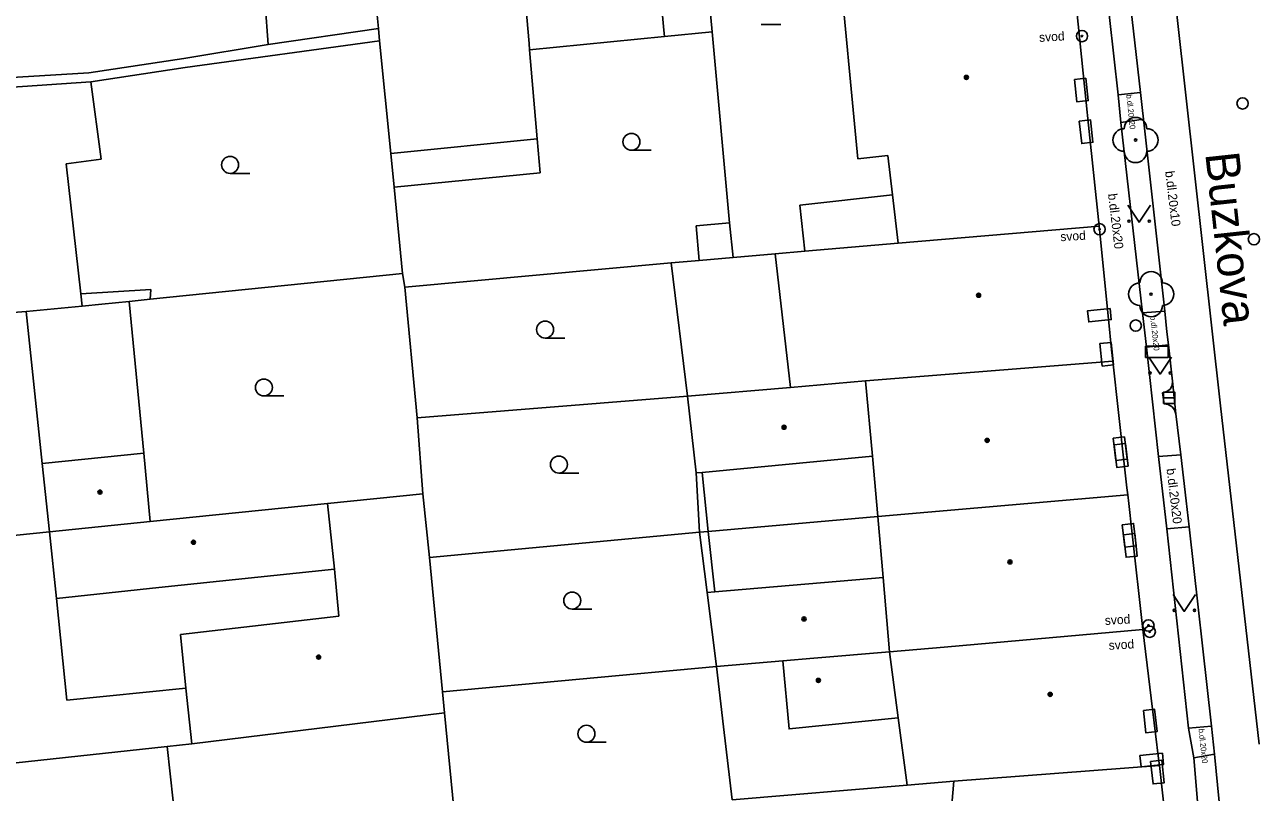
# Model space of a CAD drawing. Extents: x -596229 to -595156, y -1161237 to -1159376.
# Drawn here: x -595832.9 to -595778.4, y -1161202.6 to -1161168.6 of the extents above; entities that cross this region are included whole.
import ezdxf

# ---------------------------------------------------------------- set-up
doc = ezdxf.new("R2010")
doc.units = 0
for name, color, linetype in [('DOP - kresba z DSPS bez souradnic', 7, 'Continuous'), ('DOP - rozhrani ploch obecne', 7, 'Continuous'), ('Level 22', 7, 'Continuous'), ('Level 24', 7, 'Continuous'), ('Level 25', 7, 'Continuous'), ('Level 27', 7, 'Continuous'), ('Level 28', 7, 'Continuous'), ('Level 31', 7, 'Continuous'), ('Level 36', 7, 'Continuous'), ('Level 39', 7, 'Continuous'), ('Nazvy ulic', 7, 'Continuous'), ('TM - budovy zdene_ betonove - VP', 7, 'Continuous'), ('TM - chodniky - VP', 7, 'Continuous'), ('TM - komunikace - VP', 7, 'Continuous'), ('TM - letecke snimky - pomocna linie', 7, 'Continuous'), ('TM - popis povrchu', 7, 'Continuous'), ('TM - poznamka', 7, 'Continuous'), ('TM - rozhrani mezi zpev. plochami mezi sebou - VP', 7, 'Continuous'), ('TM - rozhrani ploch obecne - VP', 7, 'Continuous'), ('TM - vstup do budovy - zdene_ betonove', 7, 'Continuous')]:
    doc.layers.add(name, color=color, linetype=linetype)

msp = doc.modelspace()

# ---------------------------------------------------------------- linework, layer by layer
at = {"layer": 'DOP - kresba z DSPS bez souradnic'}
for points in [[(-595804.62, -1161168.84), (-595805.74, -1161156.61)], [(-595822.53, -1161164.06), (-595822.13, -1161169.47)], [(-595822.13, -1161169.47), (-595817.25, -1161168.77)], [(-595804.59, -1161169.12), (-595804.62, -1161168.84)], [(-595822.13, -1161169.47), (-595825.86, -1161170.1)], [(-595825.86, -1161170.1), (-595830.07, -1161170.73)], [(-595830.07, -1161170.73), (-595833.71, -1161170.95)], [(-595798.59, -1161176.59), (-595794.49, -1161176.12)], [(-595798.37, -1161178.62), (-595798.59, -1161176.59)], [(-595801.7, -1161177.36), (-595803.19, -1161177.5)], [(-595803.19, -1161177.5), (-595803.05, -1161179.03)], [(-595827.33, -1161180.31), (-595830.43, -1161180.5)], [(-595827.36, -1161180.74), (-595827.33, -1161180.31)], [(-595802.92, -1161188.41), (-595802.65, -1161191.02)], [(-595802.65, -1161191.02), (-595802.36, -1161193.69)]]:
    msp.add_lwpolyline(points, dxfattribs=at)
at = {"layer": 'DOP - rozhrani ploch obecne'}
for points in [[(-595802.48, -1161168.91), (-595802.75, -1161165.9)], [(-595802.48, -1161168.91), (-595804.59, -1161169.12)], [(-595801.7, -1161177.36), (-595802.48, -1161168.91)], [(-595817.2, -1161169.31), (-595825.81, -1161170.49)], [(-595804.59, -1161169.12), (-595810.56, -1161169.71)], [(-595825.81, -1161170.49), (-595829.99, -1161171.12)], [(-595810.22, -1161173.65), (-595810.09, -1161175.15)], [(-595816.55, -1161175.79), (-595816.7, -1161174.29)], [(-595810.09, -1161175.15), (-595816.55, -1161175.79)], [(-595816.55, -1161175.79), (-595816.18, -1161179.6)], [(-595801.55, -1161178.9), (-595801.7, -1161177.36)], [(-595799.68, -1161178.74), (-595801.55, -1161178.9)], [(-595804.29, -1161179.14), (-595816.08, -1161180.21)], [(-595804.29, -1161179.14), (-595803.05, -1161179.03)], [(-595803.57, -1161185.04), (-595804.29, -1161179.14)], [(-595803.05, -1161179.03), (-595801.55, -1161178.9)], [(-595827.36, -1161180.74), (-595816.18, -1161179.6)], [(-595816.18, -1161179.6), (-595816.08, -1161180.21)], [(-595816.08, -1161180.21), (-595815.54, -1161185.99)], [(-595829.49, -1161180.96), (-595828.29, -1161180.84)], [(-595828.29, -1161180.84), (-595827.36, -1161180.74)], [(-595830.37, -1161181.05), (-595829.49, -1161180.96)], [(-595803.57, -1161185.04), (-595815.54, -1161185.99)], [(-595815.54, -1161185.99), (-595815.28, -1161189.35)], [(-595803.03, -1161191.05), (-595803.19, -1161188.43)], [(-595795.14, -1161190.36), (-595802.65, -1161191.02)], [(-595803.03, -1161191.05), (-595814.99, -1161192.17)], [(-595802.65, -1161191.02), (-595803.03, -1161191.05)], [(-595802.7, -1161193.72), (-595803.03, -1161191.05)], [(-595802.29, -1161197), (-595814.42, -1161198.12)], [(-595801.97, -1161199.66), (-595802.29, -1161197)], [(-595801.59, -1161202.89), (-595801.97, -1161199.66)]]:
    msp.add_lwpolyline(points, dxfattribs=at)
at = {"layer": 'Level 22'}
for centre in [(-595783.73, -1161173.7), (-595783.04, -1161180.52)]:
    msp.add_circle(centre, 0.05, dxfattribs=at)
for centre, start, end in [((-595783.73, -1161173.2), 0, 180), ((-595784.23, -1161173.7), 90, 270), ((-595783.23, -1161173.7), 270, 90), ((-595783.73, -1161174.2), 180, 0), ((-595783.04, -1161180.02), 0, 180), ((-595783.54, -1161180.52), 90, 270), ((-595782.54, -1161180.52), 270, 90), ((-595783.04, -1161181.02), 180, 0)]:
    msp.add_arc(centre, 0.5, start, end, dxfattribs=at)
at = {"layer": 'Level 24'}
for points in [[(-595786.435, -1161171.021), (-595786.322, -1161172.015), (-595785.825, -1161171.959), (-595785.938, -1161170.965)], [(-595786.225, -1161172.861), (-595786.112, -1161173.855), (-595785.615, -1161173.799), (-595785.728, -1161172.805)], [(-595784.86, -1161181.148), (-595785.854, -1161181.255), (-595785.8, -1161181.752), (-595784.806, -1161181.645)], [(-595785.313, -1161182.71), (-595785.204, -1161183.704), (-595784.707, -1161183.65), (-595784.816, -1161182.656)], [(-595783.287, -1161183.328), (-595782.287, -1161183.328), (-595782.287, -1161182.828), (-595783.287, -1161182.828)], [(-595784.717, -1161186.893), (-595784.599, -1161187.886), (-595784.103, -1161187.827), (-595784.221, -1161186.834)], [(-595784.677, -1161187.193), (-595784.559, -1161188.186), (-595784.063, -1161188.127), (-595784.181, -1161187.134)], [(-595784.315, -1161190.722), (-595784.202, -1161191.715), (-595783.705, -1161191.658), (-595783.818, -1161190.665)], [(-595784.265, -1161191.172), (-595784.152, -1161192.165), (-595783.655, -1161192.108), (-595783.768, -1161191.115)], [(-595783.384, -1161198.941), (-595783.273, -1161199.935), (-595782.776, -1161199.879), (-595782.887, -1161198.885)], [(-595782.54, -1161200.828), (-595783.534, -1161200.935), (-595783.48, -1161201.432), (-595782.486, -1161201.325)], [(-595783.062, -1161201.2), (-595782.955, -1161202.194), (-595782.458, -1161202.14), (-595782.565, -1161201.146)]]:
    msp.add_lwpolyline(points, close=True, dxfattribs=at)
at = {"layer": 'Level 25'}
for centre, radius in [((-595786.1, -1161169.1), 0.25), ((-595786.1, -1161169.1), 0.0303), ((-595785.32, -1161177.65), 0.25), ((-595785.32, -1161177.65), 0.0303), ((-595783.16, -1161195.18), 0.25), ((-595783.1, -1161195.46), 0.25), ((-595783.16, -1161195.18), 0.0303), ((-595783.1, -1161195.46), 0.0303)]:
    msp.add_circle(centre, radius, dxfattribs=at)
at = {"layer": 'Level 27'}
msp.add_line((-595782.49, -1161185.11), (-595781.99, -1161185.11), dxfattribs=at)
msp.add_lwpolyline([(-595782.49, -1161185.36), (-595781.99, -1161185.36), (-595781.99, -1161184.86), (-595782.49, -1161184.86)], close=True, dxfattribs=at)
at = {"layer": 'Level 28'}
for centre in [(-595778.99, -1161172.08), (-595778.49, -1161178.09)]:
    msp.add_circle(centre, 0.25, dxfattribs=at)
at = {"layer": 'Level 31'}
msp.add_circle((-595783.72, -1161181.91), 0.25, dxfattribs=at)
at = {"layer": 'Level 36'}
for p, q in [((-595800.31, -1161168.595), (-595799.435, -1161168.595)), ((-595806.05, -1161174.155), (-595805.175, -1161174.155)), ((-595823.82, -1161175.175), (-595822.945, -1161175.175)), ((-595809.87, -1161182.465), (-595808.995, -1161182.465)), ((-595822.32, -1161185.025), (-595821.445, -1161185.025)), ((-595809.26, -1161188.435), (-595808.385, -1161188.435)), ((-595808.67, -1161194.455), (-595807.795, -1161194.455)), ((-595808.04, -1161200.345), (-595807.165, -1161200.345))]:
    msp.add_line(p, q, dxfattribs=at)
for points in [[(-595784.07, -1161176.59), (-595783.57, -1161177.34), (-595783.07, -1161176.59)], [(-595783.14, -1161183.31), (-595782.64, -1161184.06), (-595782.14, -1161183.31)], [(-595782.07, -1161193.81), (-595781.57, -1161194.56), (-595781.07, -1161193.81)]]:
    msp.add_lwpolyline(points, dxfattribs=at)
for centre, radius in [((-595806.05, -1161173.78), 0.375), ((-595823.82, -1161174.8), 0.375), ((-595784.02, -1161177.29), 0.05), ((-595783.121, -1161177.29), 0.05), ((-595809.87, -1161182.09), 0.375), ((-595783.09, -1161184.01), 0.05), ((-595782.191, -1161184.01), 0.05), ((-595822.32, -1161184.65), 0.375), ((-595809.26, -1161188.06), 0.375), ((-595808.67, -1161194.08), 0.375), ((-595782.02, -1161194.51), 0.05), ((-595781.121, -1161194.51), 0.05), ((-595808.04, -1161199.97), 0.375)]:
    msp.add_circle(centre, radius, dxfattribs=at)
at = {"layer": 'Level 39'}
for centre, radius in [((-595791.22, -1161170.93), 0.09), ((-595791.22, -1161170.93), 0.0398), ((-595790.68, -1161180.57), 0.09), ((-595790.68, -1161180.57), 0.0398), ((-595799.29, -1161186.41), 0.09), ((-595799.29, -1161186.41), 0.0398), ((-595790.3, -1161186.99), 0.09), ((-595790.3, -1161186.99), 0.0398), ((-595829.58, -1161189.28), 0.09), ((-595829.58, -1161189.28), 0.0398), ((-595825.44, -1161191.5), 0.09), ((-595825.44, -1161191.5), 0.0398), ((-595789.29, -1161192.37), 0.09), ((-595789.29, -1161192.37), 0.0398), ((-595798.41, -1161194.89), 0.09), ((-595798.41, -1161194.89), 0.0398), ((-595819.9, -1161196.58), 0.09), ((-595819.9, -1161196.58), 0.0398), ((-595797.77, -1161197.61), 0.09), ((-595797.77, -1161197.61), 0.0398), ((-595787.51, -1161198.23), 0.09), ((-595787.51, -1161198.23), 0.0398)]:
    msp.add_circle(centre, radius, dxfattribs=at)
at = {"layer": 'TM - budovy zdene_ betonove - VP'}
for points in [[(-595817.25, -1161168.77), (-595817.77, -1161163.59)], [(-595786.69, -1161164.52), (-595785.91, -1161172.04)], [(-595796.03, -1161174.54), (-595796.89, -1161165.38)], [(-595810.73, -1161167.76), (-595810.58, -1161169.43)], [(-595817.2, -1161169.31), (-595817.25, -1161168.77)], [(-595816.7, -1161174.29), (-595817.2, -1161169.31)], [(-595810.56, -1161169.71), (-595810.58, -1161169.43)], [(-595810.56, -1161169.71), (-595810.22, -1161173.65)], [(-595833.66, -1161171.37), (-595829.99, -1161171.12)], [(-595829.99, -1161171.12), (-595829.52, -1161174.55)], [(-595785.81, -1161173.04), (-595785.34, -1161177.51)], [(-595816.7, -1161174.29), (-595810.22, -1161173.65)], [(-595829.52, -1161174.55), (-595831.07, -1161174.76)], [(-595831.07, -1161174.76), (-595830.43, -1161180.5)], [(-595794.69, -1161174.39), (-595796.03, -1161174.54)], [(-595794.49, -1161176.12), (-595794.69, -1161174.39)], [(-595794.24, -1161178.26), (-595794.49, -1161176.12)], [(-595785.34, -1161177.51), (-595794.24, -1161178.26)], [(-595785.34, -1161177.51), (-595784.93, -1161181.62)], [(-595799.68, -1161178.74), (-595798.37, -1161178.62)], [(-595799.68, -1161178.74), (-595799.01, -1161184.65)], [(-595798.37, -1161178.62), (-595794.24, -1161178.26)], [(-595830.43, -1161180.5), (-595830.37, -1161181.05)], [(-595832.85, -1161181.29), (-595842.93, -1161182.07)], [(-595830.37, -1161181.05), (-595832.85, -1161181.29)], [(-595832.85, -1161181.29), (-595832.14, -1161188.01)], [(-595784.79, -1161182.98), (-595784.74, -1161183.48)], [(-595784.74, -1161183.48), (-595795.68, -1161184.36)], [(-595784.74, -1161183.48), (-595784.23, -1161188.03)], [(-595799.01, -1161184.65), (-595803.57, -1161185.04)], [(-595795.68, -1161184.36), (-595799.01, -1161184.65)], [(-595795.38, -1161187.69), (-595795.68, -1161184.36)], [(-595803.19, -1161188.43), (-595803.57, -1161185.04)], [(-595832.14, -1161188.01), (-595827.64, -1161187.56)], [(-595827.64, -1161187.56), (-595827.35, -1161190.58)], [(-595795.38, -1161187.69), (-595802.92, -1161188.41)], [(-595795.14, -1161190.36), (-595795.38, -1161187.69)], [(-595831.82, -1161191.03), (-595832.14, -1161188.01)], [(-595802.92, -1161188.41), (-595803.19, -1161188.43)], [(-595784.11, -1161189.09), (-595784.07, -1161189.4)], [(-595819.5, -1161189.78), (-595815.28, -1161189.35)], [(-595815.28, -1161189.35), (-595814.99, -1161192.17)], [(-595784.07, -1161189.4), (-595795.14, -1161190.36)], [(-595784.07, -1161189.4), (-595784.03, -1161189.79)], [(-595827.35, -1161190.58), (-595819.5, -1161189.78)], [(-595819.5, -1161189.78), (-595819.2, -1161192.69)], [(-595831.82, -1161191.03), (-595827.35, -1161190.58)], [(-595794.91, -1161193.06), (-595795.14, -1161190.36)], [(-595831.82, -1161191.03), (-595841.8, -1161192.05)], [(-595831.82, -1161191.03), (-595831.51, -1161193.98)], [(-595783.9, -1161191), (-595783.41, -1161195.36)], [(-595814.99, -1161192.17), (-595814.42, -1161198.12)], [(-595819.2, -1161192.69), (-595826.97, -1161193.5)], [(-595819.01, -1161194.77), (-595819.2, -1161192.69)], [(-595794.91, -1161193.06), (-595802.36, -1161193.69)], [(-595794.91, -1161193.06), (-595794.62, -1161196.35)], [(-595831.51, -1161193.98), (-595826.97, -1161193.5)], [(-595831.51, -1161193.98), (-595831.05, -1161198.49)], [(-595802.36, -1161193.69), (-595802.7, -1161193.72)], [(-595802.7, -1161193.72), (-595802.29, -1161197)], [(-595826.02, -1161195.58), (-595819.01, -1161194.77)], [(-595825.77, -1161197.95), (-595826.02, -1161195.58)], [(-595783.41, -1161195.36), (-595792.2, -1161196.14)], [(-595783.41, -1161195.36), (-595782.84, -1161199.98)], [(-595794.62, -1161196.35), (-595792.2, -1161196.14)], [(-595799.35, -1161196.75), (-595797.98, -1161196.63)], [(-595794.62, -1161196.35), (-595797.98, -1161196.63)], [(-595802.29, -1161197), (-595799.35, -1161196.75)], [(-595831.05, -1161198.49), (-595825.77, -1161197.95)], [(-595825.77, -1161197.95), (-595825.51, -1161200.42)], [(-595814.42, -1161198.12), (-595814.33, -1161199.05)], [(-595825.51, -1161200.42), (-595814.33, -1161199.05)], [(-595814.33, -1161199.05), (-595813.86, -1161203.88)], [(-595840.67, -1161202.05), (-595826.61, -1161200.53)], [(-595825.51, -1161200.42), (-595826.61, -1161200.53)], [(-595826.61, -1161200.53), (-595826.21, -1161204.17)], [(-595782.71, -1161201.06), (-595782.67, -1161201.38)], [(-595791.77, -1161202.07), (-595782.67, -1161201.38)], [(-595782.67, -1161201.38), (-595782.15, -1161206.07)], [(-595791.77, -1161202.07), (-595793.84, -1161202.24)], [(-595791.98, -1161204.47), (-595791.77, -1161202.07)], [(-595793.84, -1161202.24), (-595801.59, -1161202.89)]]:
    msp.add_lwpolyline(points, dxfattribs=at)
at = {"layer": 'TM - chodniky - VP'}
for points in [[(-595786.03, -1161158), (-595784.5, -1161171.7)], [(-595784.5, -1161171.7), (-595783.51, -1161171.6)], [(-595783.38, -1161172.78), (-595784.38, -1161172.92)], [(-595784.38, -1161172.92), (-595783.42, -1161181.35)], [(-595783.42, -1161181.35), (-595782.44, -1161181.27)], [(-595782.27, -1161182.76), (-595783.25, -1161182.87)], [(-595782.72, -1161187.71), (-595783.25, -1161182.87)], [(-595782.72, -1161187.71), (-595781.73, -1161187.63)], [(-595781.36, -1161190.82), (-595782.34, -1161190.9)], [(-595781.38, -1161199.72), (-595782.34, -1161190.9)], [(-595781.38, -1161199.72), (-595780.37, -1161199.63)], [(-595781.15, -1161201.04), (-595780.24, -1161200.88)], [(-595780.74, -1161205.98), (-595781.15, -1161201.04)]]:
    msp.add_lwpolyline(points, dxfattribs=at)
at = {"layer": 'TM - komunikace - VP'}
for points in [[(-595783.51, -1161171.6), (-595785.07, -1161157.88)], [(-595783.44, -1161172.26), (-595783.51, -1161171.6)], [(-595783.38, -1161172.78), (-595783.44, -1161172.26)], [(-595782.44, -1161181.27), (-595783.38, -1161172.78)], [(-595782.34, -1161182.19), (-595782.44, -1161181.27)], [(-595782.27, -1161182.76), (-595782.34, -1161182.19)], [(-595782.09, -1161184.37), (-595782.27, -1161182.76)], [(-595782.09, -1161184.37), (-595781.94, -1161185.82)], [(-595781.73, -1161187.63), (-595781.94, -1161185.82)], [(-595781.49, -1161189.66), (-595781.73, -1161187.63)], [(-595781.36, -1161190.82), (-595781.49, -1161189.66)], [(-595780.37, -1161199.63), (-595781.36, -1161190.82)], [(-595780.24, -1161200.88), (-595780.37, -1161199.63)], [(-595780.24, -1161200.88), (-595779.75, -1161205.84)]]:
    msp.add_lwpolyline(points, dxfattribs=at)
at = {"layer": 'TM - letecke snimky - pomocna linie'}
for points in [[(-595827.64, -1161187.56), (-595828.29, -1161180.84)], [(-595794.24, -1161199.27), (-595794.62, -1161196.35)], [(-595799.35, -1161196.75), (-595799.07, -1161199.76), (-595794.24, -1161199.27)], [(-595794.24, -1161199.27), (-595793.84, -1161202.24)]]:
    msp.add_lwpolyline(points, dxfattribs=at)
at = {"layer": 'TM - rozhrani mezi zpev. plochami mezi sebou - VP'}
for points in [[(-595784.5, -1161171.7), (-595784.38, -1161172.92)], [(-595783.42, -1161181.35), (-595783.25, -1161182.87)], [(-595782.34, -1161190.9), (-595782.72, -1161187.71)], [(-595781.15, -1161201.04), (-595781.38, -1161199.72)]]:
    msp.add_lwpolyline(points, dxfattribs=at)
at = {"layer": 'TM - rozhrani ploch obecne - VP'}
for points in [[(-595783.04, -1161157.96), (-595779.97, -1161185.46)], [(-595782.2, -1161184.72), (-595782.35, -1161184.83), (-595782.53, -1161184.88)], [(-595782.09, -1161184.37), (-595782.11, -1161184.56), (-595782.2, -1161184.72)], [(-595782.46, -1161185.38), (-595782.53, -1161184.88)], [(-595782.46, -1161185.38), (-595782.28, -1161185.41), (-595782.11, -1161185.5)], [(-595782.11, -1161185.5), (-595782, -1161185.64), (-595781.94, -1161185.82)], [(-595779.97, -1161185.46), (-595778.26, -1161200.43)]]:
    msp.add_lwpolyline(points, dxfattribs=at)
at = {"layer": 'TM - vstup do budovy - zdene_ betonove'}
for points in [[(-595785.81, -1161173.04), (-595785.91, -1161172.04)], [(-595784.79, -1161182.98), (-595784.93, -1161181.62)], [(-595784.11, -1161189.09), (-595784.23, -1161188.03)], [(-595783.9, -1161191), (-595784.03, -1161189.79)], [(-595782.71, -1161201.06), (-595782.84, -1161199.98)]]:
    msp.add_lwpolyline(points, dxfattribs=at)

# ---------------------------------------------------------------- texts
at = {"layer": 'Nazvy ulic'}
msp.add_text('Buzkova', height=1.5, rotation=276.1609, dxfattribs=at).set_placement((-595780.645, -1161174.299))
at = {"layer": 'TM - popis povrchu'}
for s, height, rotation, p in [('b.dl.20x20', 0.25, 276, (-595784.14, -1161171.7)), ('b.dl.20x10', 0.4, 276.8485, (-595782.42, -1161175.09)), ('b.dl.20x20', 0.4, 276.8485, (-595784.95, -1161176.09)), ('b.dl.20x20', 0.25, 276, (-595783.08, -1161181.5)), ('b.dl.20x20', 0.4, 276.8485, (-595782.36, -1161188.25)), ('b.dl.20x20', 0.25, 276, (-595780.94, -1161199.76))]:
    msp.add_text(s, height=height, rotation=rotation, dxfattribs=at).set_placement(p)
at = {"layer": 'TM - poznamka'}
for p in [(-595787.99, -1161169.36), (-595787.05, -1161178.18), (-595785.08, -1161195.16), (-595784.91, -1161196.26)]:
    msp.add_text('svod', height=0.4, rotation=3.4515, dxfattribs=at).set_placement(p)

doc.saveas('drawing.dxf')
